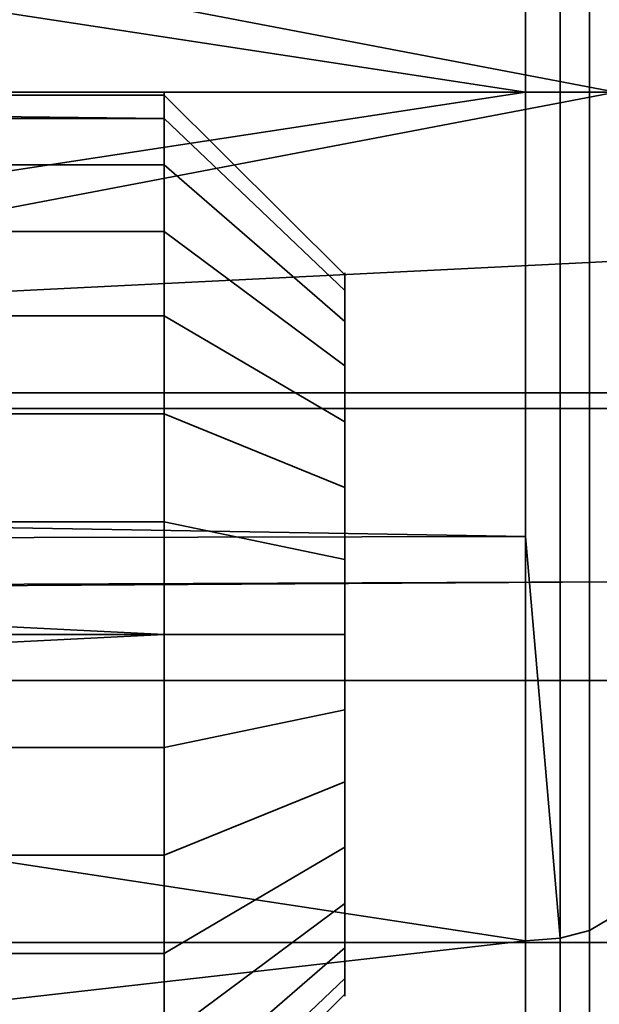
# Model space of a CAD drawing. Header units: millimetres. Extents: x -590 to 3690, y -120 to 127.
# Tile 820 of 903: x 3530.2 to 3533.41, y -38.29 to -32.85. Entities that reach past the tile are written whole.
import ezdxf

# ---------------------------------------------------------------- set-up
doc = ezdxf.new("R2010")
doc.units = ezdxf.units.MM
doc.layers.add('151', color=7, linetype='Continuous', true_color=0xffffff)

# ---------------------------------------------------------------- blocks, each defined once
blk = doc.blocks.new('UG_SURFACE_158')
at = {"layer": '151', "color": 252, "linetype": 'Continuous', "lineweight": 35}
for points in [[(3530.9999, -33.3968, 1752.9271), (3530.9999, -33.2664, 1751.6865), (3518.5001, -33.25, 1752)], [(3530.9999, -33.2664, 1751.6865), (3518.5001, -33.2664, 1751.6865), (3518.5001, -33.25, 1752)], [(3518.5001, -33.25, 1752), (3518.5001, -33.3968, 1752.9271), (3530.9999, -33.3968, 1752.9271)], [(3518.5001, -33.2664, 1751.6865), (3530.9999, -33.2664, 1751.6865), (3530.9999, -33.6519, 1750.5), (3518.5001, -33.6519, 1750.5)], [(3530.9999, -33.6519, 1750.5), (3530.9999, -33.2664, 1751.6865), (3532.0001, -34.261, 1751.791), (3532.0001, -34.5179, 1751)], [(3530.9999, -33.2664, 1751.6865), (3530.9999, -33.3968, 1752.9271), (3532.0001, -34.3479, 1752.6181), (3532.0001, -34.261, 1751.791)], [(3518.5001, -34.0206, 1754.0073), (3530.9999, -34.0206, 1754.0073), (3530.9999, -33.3968, 1752.9271), (3518.5001, -33.3968, 1752.9271)], [(3530.9999, -33.3968, 1752.9271), (3530.9999, -34.0206, 1754.0073), (3532.0001, -34.7637, 1753.3382), (3532.0001, -34.3479, 1752.6181)], [(3518.5001, -33.6519, 1750.5), (3530.9999, -33.6519, 1750.5), (3530.9999, -34.4866, 1749.573), (3518.5001, -34.4866, 1749.573)], [(3530.9999, -34.4866, 1749.573), (3530.9999, -33.6519, 1750.5), (3532.0001, -34.5179, 1751), (3532.0001, -35.0744, 1750.3819)], [(3518.5001, -35.0298, 1754.7406), (3530.9999, -35.0298, 1754.7406), (3530.9999, -34.0206, 1754.0073), (3518.5001, -34.0206, 1754.0073)], [(3530.9999, -34.0206, 1754.0073), (3530.9999, -35.0298, 1754.7406), (3532.0001, -35.4365, 1753.8271), (3532.0001, -34.7637, 1753.3382)], [(3532.0001, -34.5179, 1751), (3532.0001, -34.261, 1751.791), (3532.0001, -34.3479, 1752.6181), (3532.0001, -36.25, 1752)], [(3532.0001, -34.3479, 1752.6181), (3532.0001, -34.7637, 1753.3382), (3532.0001, -35.4365, 1753.8271), (3532.0001, -36.25, 1752)], [(3518.5001, -34.4866, 1749.573), (3530.9999, -34.4866, 1749.573), (3530.9999, -35.6263, 1749.0655), (3518.5001, -35.6263, 1749.0655)], [(3530.9999, -35.6263, 1749.0655), (3530.9999, -34.4866, 1749.573), (3532.0001, -35.0744, 1750.3819), (3532.0001, -35.8342, 1750.0437)], [(3532.0001, -36.25, 1752), (3532.0001, -35.8342, 1750.0437), (3532.0001, -35.0744, 1750.3819), (3532.0001, -34.5179, 1751)], [(3518.5001, -36.25, 1755), (3530.9999, -36.25, 1755), (3530.9999, -35.0298, 1754.7406), (3518.5001, -35.0298, 1754.7406)], [(3530.9999, -35.0298, 1754.7406), (3530.9999, -36.25, 1755), (3532.0001, -36.25, 1753.9999), (3532.0001, -35.4365, 1753.8271)], [(3532.0001, -35.4365, 1753.8271), (3532.0001, -36.25, 1753.9999), (3532.0001, -37.0635, 1753.8271), (3532.0001, -36.25, 1752)], [(3518.5001, -36.8737, 1749.0655), (3518.5001, -35.6263, 1749.0655), (3530.9999, -36.25, 1749)], [(3518.5001, -35.6263, 1749.0655), (3530.9999, -35.6263, 1749.0655), (3530.9999, -36.25, 1749)], [(3530.9999, -36.25, 1749), (3530.9999, -35.6263, 1749.0655), (3532.0001, -35.8342, 1750.0437), (3532.0001, -36.25, 1750)], [(3532.0001, -36.6658, 1750.0437), (3532.0001, -36.25, 1750), (3532.0001, -35.8342, 1750.0437), (3532.0001, -36.25, 1752)], [(3518.5001, -37.4702, 1754.7406), (3530.9999, -37.4702, 1754.7406), (3530.9999, -36.25, 1755), (3518.5001, -36.25, 1755)], [(3530.9999, -36.25, 1749), (3530.9999, -36.8737, 1749.0655), (3518.5001, -36.8737, 1749.0655)], [(3530.9999, -36.25, 1755), (3530.9999, -37.4702, 1754.7406), (3532.0001, -37.0635, 1753.8271), (3532.0001, -36.25, 1753.9999)], [(3532.0001, -36.25, 1750), (3532.0001, -36.6658, 1750.0437), (3530.9999, -36.8737, 1749.0655), (3530.9999, -36.25, 1749)], [(3532.0001, -37.0635, 1753.8271), (3532.0001, -37.7363, 1753.3382), (3532.0001, -38.1521, 1752.6181), (3532.0001, -36.25, 1752)], [(3532.0001, -38.1521, 1752.6181), (3532.0001, -38.239, 1751.791), (3532.0001, -37.9821, 1751), (3532.0001, -36.25, 1752)], [(3532.0001, -37.9821, 1751), (3532.0001, -37.4256, 1750.3819), (3532.0001, -36.6658, 1750.0437), (3532.0001, -36.25, 1752)], [(3530.9999, -38.0134, 1749.573), (3530.9999, -36.8737, 1749.0655), (3532.0001, -36.6658, 1750.0437), (3532.0001, -37.4256, 1750.3819)], [(3518.5001, -36.8737, 1749.0655), (3530.9999, -36.8737, 1749.0655), (3530.9999, -38.0134, 1749.573), (3518.5001, -38.0134, 1749.573)], [(3530.9999, -37.4702, 1754.7406), (3530.9999, -38.4794, 1754.0073), (3532.0001, -37.7363, 1753.3382), (3532.0001, -37.0635, 1753.8271)], [(3530.9999, -38.8481, 1750.5), (3530.9999, -38.0134, 1749.573), (3532.0001, -37.4256, 1750.3819), (3532.0001, -37.9821, 1751)], [(3518.5001, -38.4794, 1754.0073), (3530.9999, -38.4794, 1754.0073), (3530.9999, -37.4702, 1754.7406), (3518.5001, -37.4702, 1754.7406)], [(3530.9999, -38.4794, 1754.0073), (3530.9999, -39.1032, 1752.9271), (3532.0001, -38.1521, 1752.6181), (3532.0001, -37.7363, 1753.3382)], [(3530.9999, -39.2336, 1751.6865), (3530.9999, -38.8481, 1750.5), (3532.0001, -37.9821, 1751), (3532.0001, -38.239, 1751.791)], [(3518.5001, -38.0134, 1749.573), (3530.9999, -38.0134, 1749.573), (3530.9999, -38.8481, 1750.5), (3518.5001, -38.8481, 1750.5)], [(3530.9999, -39.1032, 1752.9271), (3530.9999, -39.2336, 1751.6865), (3532.0001, -38.239, 1751.791), (3532.0001, -38.1521, 1752.6181)]]:
    blk.add_3dface(points, dxfattribs=at)
blk = doc.blocks.new('UG_SURFACE_159')
at = {"layer": '151', "color": 252, "linetype": 'Continuous', "lineweight": 35}
for points in [[(3530.9999, -33.3968, 1780.9271), (3530.9999, -33.2664, 1779.6865), (3518.5001, -33.25, 1780)], [(3530.9999, -33.2664, 1779.6865), (3518.5001, -33.2664, 1779.6865), (3518.5001, -33.25, 1780)], [(3518.5001, -33.25, 1780), (3518.5001, -33.3968, 1780.9271), (3530.9999, -33.3968, 1780.9271)], [(3518.5001, -33.2664, 1779.6865), (3530.9999, -33.2664, 1779.6865), (3530.9999, -33.6519, 1778.5), (3518.5001, -33.6519, 1778.5)], [(3530.9999, -33.6519, 1778.5), (3530.9999, -33.2664, 1779.6865), (3532.0001, -34.261, 1779.791), (3532.0001, -34.5179, 1779)], [(3530.9999, -33.2664, 1779.6865), (3530.9999, -33.3968, 1780.9271), (3532.0001, -34.3479, 1780.6181), (3532.0001, -34.261, 1779.791)], [(3518.5001, -34.0206, 1782.0073), (3530.9999, -34.0206, 1782.0073), (3530.9999, -33.3968, 1780.9271), (3518.5001, -33.3968, 1780.9271)], [(3530.9999, -33.3968, 1780.9271), (3530.9999, -34.0206, 1782.0073), (3532.0001, -34.7637, 1781.3382), (3532.0001, -34.3479, 1780.6181)], [(3518.5001, -33.6519, 1778.5), (3530.9999, -33.6519, 1778.5), (3530.9999, -34.4866, 1777.573), (3518.5001, -34.4866, 1777.573)], [(3530.9999, -34.4866, 1777.573), (3530.9999, -33.6519, 1778.5), (3532.0001, -34.5179, 1779), (3532.0001, -35.0744, 1778.3819)], [(3518.5001, -35.0298, 1782.7406), (3530.9999, -35.0298, 1782.7406), (3530.9999, -34.0206, 1782.0073), (3518.5001, -34.0206, 1782.0073)], [(3530.9999, -34.0206, 1782.0073), (3530.9999, -35.0298, 1782.7406), (3532.0001, -35.4365, 1781.8271), (3532.0001, -34.7637, 1781.3382)], [(3532.0001, -34.5179, 1779), (3532.0001, -34.261, 1779.791), (3532.0001, -34.3479, 1780.6181), (3532.0001, -36.25, 1780)], [(3532.0001, -34.3479, 1780.6181), (3532.0001, -34.7637, 1781.3382), (3532.0001, -35.4365, 1781.8271), (3532.0001, -36.25, 1780)], [(3518.5001, -34.4866, 1777.573), (3530.9999, -34.4866, 1777.573), (3530.9999, -35.6263, 1777.0655), (3518.5001, -35.6263, 1777.0655)], [(3530.9999, -35.6263, 1777.0655), (3530.9999, -34.4866, 1777.573), (3532.0001, -35.0744, 1778.3819), (3532.0001, -35.8342, 1778.0437)], [(3532.0001, -36.25, 1780), (3532.0001, -35.8342, 1778.0437), (3532.0001, -35.0744, 1778.3819), (3532.0001, -34.5179, 1779)], [(3518.5001, -36.25, 1783), (3530.9999, -36.25, 1783), (3530.9999, -35.0298, 1782.7406), (3518.5001, -35.0298, 1782.7406)], [(3530.9999, -35.0298, 1782.7406), (3530.9999, -36.25, 1783), (3532.0001, -36.25, 1781.9999), (3532.0001, -35.4365, 1781.8271)], [(3532.0001, -35.4365, 1781.8271), (3532.0001, -36.25, 1781.9999), (3532.0001, -37.0635, 1781.8271), (3532.0001, -36.25, 1780)], [(3518.5001, -36.8737, 1777.0655), (3518.5001, -35.6263, 1777.0655), (3530.9999, -36.25, 1777)], [(3518.5001, -35.6263, 1777.0655), (3530.9999, -35.6263, 1777.0655), (3530.9999, -36.25, 1777)], [(3530.9999, -36.25, 1777), (3530.9999, -35.6263, 1777.0655), (3532.0001, -35.8342, 1778.0437), (3532.0001, -36.25, 1778)], [(3532.0001, -36.6658, 1778.0437), (3532.0001, -36.25, 1778), (3532.0001, -35.8342, 1778.0437), (3532.0001, -36.25, 1780)], [(3518.5001, -37.4702, 1782.7406), (3530.9999, -37.4702, 1782.7406), (3530.9999, -36.25, 1783), (3518.5001, -36.25, 1783)], [(3530.9999, -36.25, 1777), (3530.9999, -36.8737, 1777.0655), (3518.5001, -36.8737, 1777.0655)], [(3530.9999, -36.25, 1783), (3530.9999, -37.4702, 1782.7406), (3532.0001, -37.0635, 1781.8271), (3532.0001, -36.25, 1781.9999)], [(3532.0001, -36.25, 1778), (3532.0001, -36.6658, 1778.0437), (3530.9999, -36.8737, 1777.0655), (3530.9999, -36.25, 1777)], [(3532.0001, -37.0635, 1781.8271), (3532.0001, -37.7363, 1781.3382), (3532.0001, -38.1521, 1780.6181), (3532.0001, -36.25, 1780)], [(3532.0001, -38.1521, 1780.6181), (3532.0001, -38.239, 1779.791), (3532.0001, -37.9821, 1779), (3532.0001, -36.25, 1780)], [(3532.0001, -37.9821, 1779), (3532.0001, -37.4256, 1778.3819), (3532.0001, -36.6658, 1778.0437), (3532.0001, -36.25, 1780)], [(3530.9999, -38.0134, 1777.573), (3530.9999, -36.8737, 1777.0655), (3532.0001, -36.6658, 1778.0437), (3532.0001, -37.4256, 1778.3819)], [(3518.5001, -36.8737, 1777.0655), (3530.9999, -36.8737, 1777.0655), (3530.9999, -38.0134, 1777.573), (3518.5001, -38.0134, 1777.573)], [(3530.9999, -37.4702, 1782.7406), (3530.9999, -38.4794, 1782.0073), (3532.0001, -37.7363, 1781.3382), (3532.0001, -37.0635, 1781.8271)], [(3530.9999, -38.8481, 1778.5), (3530.9999, -38.0134, 1777.573), (3532.0001, -37.4256, 1778.3819), (3532.0001, -37.9821, 1779)], [(3518.5001, -38.4794, 1782.0073), (3530.9999, -38.4794, 1782.0073), (3530.9999, -37.4702, 1782.7406), (3518.5001, -37.4702, 1782.7406)], [(3530.9999, -38.4794, 1782.0073), (3530.9999, -39.1032, 1780.9271), (3532.0001, -38.1521, 1780.6181), (3532.0001, -37.7363, 1781.3382)], [(3530.9999, -39.2336, 1779.6865), (3530.9999, -38.8481, 1778.5), (3532.0001, -37.9821, 1779), (3532.0001, -38.239, 1779.791)], [(3518.5001, -38.0134, 1777.573), (3530.9999, -38.0134, 1777.573), (3530.9999, -38.8481, 1778.5), (3518.5001, -38.8481, 1778.5)], [(3530.9999, -39.1032, 1780.9271), (3530.9999, -39.2336, 1779.6865), (3532.0001, -38.239, 1779.791), (3532.0001, -38.1521, 1780.6181)]]:
    blk.add_3dface(points, dxfattribs=at)
blk = doc.blocks.new('UG_SURFACE_160')
at = {"layer": '151', "color": 252, "linetype": 'Continuous', "lineweight": 35}
for points in [[(3530.9999, -33.3968, 1808.9271), (3530.9999, -33.2664, 1807.6864), (3518.5001, -33.25, 1808)], [(3530.9999, -33.2664, 1807.6864), (3518.5001, -33.2664, 1807.6864), (3518.5001, -33.25, 1808)], [(3518.5001, -33.25, 1808), (3518.5001, -33.3968, 1808.9271), (3530.9999, -33.3968, 1808.9271)], [(3518.5001, -33.2664, 1807.6864), (3530.9999, -33.2664, 1807.6864), (3530.9999, -33.6519, 1806.5), (3518.5001, -33.6519, 1806.5)], [(3530.9999, -33.6519, 1806.5), (3530.9999, -33.2664, 1807.6864), (3532.0001, -34.261, 1807.791), (3532.0001, -34.5179, 1807)], [(3530.9999, -33.2664, 1807.6864), (3530.9999, -33.3968, 1808.9271), (3532.0001, -34.3479, 1808.6181), (3532.0001, -34.261, 1807.791)], [(3518.5001, -34.0206, 1810.0073), (3530.9999, -34.0206, 1810.0073), (3530.9999, -33.3968, 1808.9271), (3518.5001, -33.3968, 1808.9271)], [(3530.9999, -33.3968, 1808.9271), (3530.9999, -34.0206, 1810.0073), (3532.0001, -34.7637, 1809.3382), (3532.0001, -34.3479, 1808.6181)], [(3518.5001, -33.6519, 1806.5), (3530.9999, -33.6519, 1806.5), (3530.9999, -34.4866, 1805.573), (3518.5001, -34.4866, 1805.573)], [(3530.9999, -34.4866, 1805.573), (3530.9999, -33.6519, 1806.5), (3532.0001, -34.5179, 1807), (3532.0001, -35.0744, 1806.3819)], [(3518.5001, -35.0298, 1810.7406), (3530.9999, -35.0298, 1810.7406), (3530.9999, -34.0206, 1810.0073), (3518.5001, -34.0206, 1810.0073)], [(3530.9999, -34.0206, 1810.0073), (3530.9999, -35.0298, 1810.7406), (3532.0001, -35.4365, 1809.8271), (3532.0001, -34.7637, 1809.3382)], [(3532.0001, -34.5179, 1807), (3532.0001, -34.261, 1807.791), (3532.0001, -34.3479, 1808.6181), (3532.0001, -36.25, 1808)], [(3532.0001, -34.3479, 1808.6181), (3532.0001, -34.7637, 1809.3382), (3532.0001, -35.4365, 1809.8271), (3532.0001, -36.25, 1808)], [(3518.5001, -34.4866, 1805.573), (3530.9999, -34.4866, 1805.573), (3530.9999, -35.6263, 1805.0655), (3518.5001, -35.6263, 1805.0655)], [(3530.9999, -35.6263, 1805.0655), (3530.9999, -34.4866, 1805.573), (3532.0001, -35.0744, 1806.3819), (3532.0001, -35.8342, 1806.0437)], [(3532.0001, -36.25, 1808), (3532.0001, -35.8342, 1806.0437), (3532.0001, -35.0744, 1806.3819), (3532.0001, -34.5179, 1807)], [(3518.5001, -36.25, 1811), (3530.9999, -36.25, 1811), (3530.9999, -35.0298, 1810.7406), (3518.5001, -35.0298, 1810.7406)], [(3530.9999, -35.0298, 1810.7406), (3530.9999, -36.25, 1811), (3532.0001, -36.25, 1809.9999), (3532.0001, -35.4365, 1809.8271)], [(3532.0001, -35.4365, 1809.8271), (3532.0001, -36.25, 1809.9999), (3532.0001, -37.0635, 1809.8271), (3532.0001, -36.25, 1808)], [(3518.5001, -36.8737, 1805.0655), (3518.5001, -35.6263, 1805.0655), (3530.9999, -36.25, 1804.9999)], [(3518.5001, -35.6263, 1805.0655), (3530.9999, -35.6263, 1805.0655), (3530.9999, -36.25, 1804.9999)], [(3530.9999, -36.25, 1804.9999), (3530.9999, -35.6263, 1805.0655), (3532.0001, -35.8342, 1806.0437), (3532.0001, -36.25, 1806)], [(3532.0001, -36.6658, 1806.0437), (3532.0001, -36.25, 1806), (3532.0001, -35.8342, 1806.0437), (3532.0001, -36.25, 1808)], [(3518.5001, -37.4702, 1810.7406), (3530.9999, -37.4702, 1810.7406), (3530.9999, -36.25, 1811), (3518.5001, -36.25, 1811)], [(3530.9999, -36.25, 1804.9999), (3530.9999, -36.8737, 1805.0655), (3518.5001, -36.8737, 1805.0655)], [(3530.9999, -36.25, 1811), (3530.9999, -37.4702, 1810.7406), (3532.0001, -37.0635, 1809.8271), (3532.0001, -36.25, 1809.9999)], [(3532.0001, -36.25, 1806), (3532.0001, -36.6658, 1806.0437), (3530.9999, -36.8737, 1805.0655), (3530.9999, -36.25, 1804.9999)], [(3532.0001, -37.0635, 1809.8271), (3532.0001, -37.7363, 1809.3382), (3532.0001, -38.1521, 1808.6181), (3532.0001, -36.25, 1808)], [(3532.0001, -38.1521, 1808.6181), (3532.0001, -38.239, 1807.791), (3532.0001, -37.9821, 1807), (3532.0001, -36.25, 1808)], [(3532.0001, -37.9821, 1807), (3532.0001, -37.4256, 1806.3819), (3532.0001, -36.6658, 1806.0437), (3532.0001, -36.25, 1808)], [(3530.9999, -38.0134, 1805.573), (3530.9999, -36.8737, 1805.0655), (3532.0001, -36.6658, 1806.0437), (3532.0001, -37.4256, 1806.3819)], [(3518.5001, -36.8737, 1805.0655), (3530.9999, -36.8737, 1805.0655), (3530.9999, -38.0134, 1805.573), (3518.5001, -38.0134, 1805.573)], [(3530.9999, -37.4702, 1810.7406), (3530.9999, -38.4794, 1810.0073), (3532.0001, -37.7363, 1809.3382), (3532.0001, -37.0635, 1809.8271)], [(3530.9999, -38.8481, 1806.5), (3530.9999, -38.0134, 1805.573), (3532.0001, -37.4256, 1806.3819), (3532.0001, -37.9821, 1807)], [(3518.5001, -38.4794, 1810.0073), (3530.9999, -38.4794, 1810.0073), (3530.9999, -37.4702, 1810.7406), (3518.5001, -37.4702, 1810.7406)], [(3530.9999, -38.4794, 1810.0073), (3530.9999, -39.1032, 1808.9271), (3532.0001, -38.1521, 1808.6181), (3532.0001, -37.7363, 1809.3382)], [(3530.9999, -39.2336, 1807.6864), (3530.9999, -38.8481, 1806.5), (3532.0001, -37.9821, 1807), (3532.0001, -38.239, 1807.791)], [(3518.5001, -38.0134, 1805.573), (3530.9999, -38.0134, 1805.573), (3530.9999, -38.8481, 1806.5), (3518.5001, -38.8481, 1806.5)], [(3530.9999, -39.1032, 1808.9271), (3530.9999, -39.2336, 1807.6864), (3532.0001, -38.239, 1807.791), (3532.0001, -38.1521, 1808.6181)]]:
    blk.add_3dface(points, dxfattribs=at)
blk = doc.blocks.new('UG_SURFACE_161')
at = {"layer": '151', "color": 252, "linetype": 'Continuous', "lineweight": 35}
for points in [[(3533.5, -29.9961, 1731.3083), (3516.5, -29.9961, 1731.3083), (3516.5, -33.25, 1732), (3533.5, -33.25, 1732)], [(3533.5, -34.9133, 1716.1748), (3516.5, -34.9133, 1716.1748), (3516.5, -31.5867, 1716.1748), (3533.5, -31.5867, 1716.1748)], [(3533.5, -33.25, 1732), (3516.5, -33.25, 1732), (3516.5, -36.5039, 1731.3083), (3533.5, -36.5039, 1731.3083)], [(3533.5, -37.9523, 1717.5279), (3516.5, -37.9523, 1717.5279), (3516.5, -34.9133, 1716.1748), (3533.5, -34.9133, 1716.1748)], [(3533.5, -36.5039, 1731.3083), (3516.5, -36.5039, 1731.3083), (3516.5, -39.1952, 1729.3531), (3533.5, -39.1952, 1729.3531)], [(3533.5, -40.1782, 1720), (3516.5, -40.1782, 1720), (3516.5, -37.9523, 1717.5279), (3533.5, -37.9523, 1717.5279)]]:
    blk.add_3dface(points, dxfattribs=at)
blk = doc.blocks.new('UG_SURFACE_162')
at = {"layer": '151', "color": 252, "linetype": 'Continuous', "lineweight": 35}
for points in [[(3533.5, -33.25, 1827.9999), (3516.5, -33.25, 1827.9999), (3516.5, -29.9961, 1828.6916), (3533.5, -29.9961, 1828.6916)], [(3533.5, -31.5867, 1843.8252), (3516.5, -31.5867, 1843.8252), (3516.5, -34.9133, 1843.8252), (3533.5, -34.9133, 1843.8252)], [(3533.5, -36.5039, 1828.6916), (3516.5, -36.5039, 1828.6916), (3516.5, -33.25, 1827.9999), (3533.5, -33.25, 1827.9999)], [(3533.5, -34.9133, 1843.8252), (3516.5, -34.9133, 1843.8252), (3516.5, -37.9523, 1842.4721), (3533.5, -37.9523, 1842.4721)], [(3533.5, -39.1952, 1830.647), (3516.5, -39.1952, 1830.647), (3516.5, -36.5039, 1828.6916), (3533.5, -36.5039, 1828.6916)], [(3533.5, -37.9523, 1842.4721), (3516.5, -37.9523, 1842.4721), (3516.5, -40.1782, 1840), (3533.5, -40.1782, 1840)]]:
    blk.add_3dface(points, dxfattribs=at)
blk = doc.blocks.new('UG_SURFACE_163')
at = {"layer": '151', "color": 252, "linetype": 'Continuous', "lineweight": 35}
for points in [[(3533.1914, -28.5716, 1847.0091), (3533.1914, -33.25, 1847.9619), (3533, -33.25, 1848), (3533, -30.7923, 1847.4995)], [(3533, -30.7923, 1712.5006), (3533, -33.25, 1712), (3533.1914, -33.25, 1712.038), (3533.1914, -28.5716, 1712.9909)], [(3533.1914, -33.25, 1847.9619), (3533.1914, -28.5716, 1847.0091), (3533.3536, -28.614, 1846.9094), (3533.3536, -33.25, 1847.8535)], [(3533.1914, -28.5716, 1712.9909), (3533.1914, -33.25, 1712.038), (3533.3536, -33.25, 1712.1464), (3533.3536, -28.614, 1713.0907)], [(3533.3536, -33.25, 1847.8535), (3533.3536, -28.614, 1846.9094), (3533.462, -28.6774, 1846.76), (3533.462, -33.25, 1847.6913)], [(3533.3536, -28.614, 1713.0907), (3533.3536, -33.25, 1712.1464), (3533.462, -33.25, 1712.3086), (3533.462, -28.6774, 1713.2399)], [(3519.0001, -30.484, 1850.7366), (3519.0001, -36.016, 1850.7366), (3533.5, -33.25, 1851)], [(3533.5, -33.25, 1851), (3533.5, -30.542, 1850.4547), (3519.0001, -30.484, 1850.7366)], [(3519.0001, -36.016, 1709.2634), (3519.0001, -30.484, 1709.2634), (3533.5, -33.25, 1709)], [(3519.0001, -30.484, 1709.2634), (3533.5, -30.542, 1709.5453), (3533.5, -33.25, 1709)], [(3533, -30.7923, 1847.4995), (3533, -33.25, 1848), (3518.5001, -31.0372, 1847.7942)], [(3518.5001, -31.0372, 1712.2058), (3533, -33.25, 1712), (3533, -30.7923, 1712.5006)], [(3518.5001, -35.4628, 1847.7942), (3518.5001, -31.0372, 1847.7942), (3533, -33.25, 1848)], [(3533, -33.25, 1712), (3518.5001, -31.0372, 1712.2058), (3518.5001, -35.4628, 1712.2058)], [(3533, -33.25, 1848), (3533, -35.7077, 1847.4995), (3518.5001, -35.4628, 1847.7942)], [(3518.5001, -35.4628, 1712.2058), (3533, -35.7077, 1712.5006), (3533, -33.25, 1712)], [(3519.0001, -36.016, 1850.7366), (3533.5, -35.958, 1850.4547), (3533.5, -33.25, 1851)], [(3533.5, -33.25, 1709), (3533.5, -35.958, 1709.5453), (3519.0001, -36.016, 1709.2634)], [(3533, -35.7077, 1847.4995), (3533, -33.25, 1848), (3533.1914, -33.25, 1847.9619), (3533.1914, -37.9284, 1847.0091)], [(3533.1914, -37.9284, 1712.9909), (3533.1914, -33.25, 1712.038), (3533, -33.25, 1712), (3533, -35.7077, 1712.5006)], [(3533.1914, -37.9284, 1847.0091), (3533.1914, -33.25, 1847.9619), (3533.3536, -33.25, 1847.8535), (3533.3536, -37.886, 1846.9094)], [(3533.1914, -33.25, 1712.038), (3533.1914, -37.9284, 1712.9909), (3533.3536, -37.886, 1713.0907), (3533.3536, -33.25, 1712.1464)], [(3533.3536, -37.886, 1846.9094), (3533.3536, -33.25, 1847.8535), (3533.462, -33.25, 1847.6913), (3533.462, -37.8226, 1846.76)], [(3533.3536, -33.25, 1712.1464), (3533.3536, -37.886, 1713.0907), (3533.462, -37.8226, 1713.2399), (3533.462, -33.25, 1712.3086)], [(3533, -35.7077, 1847.4995), (3518.5001, -35.7371, 1847.6875), (3518.5001, -35.4628, 1847.7942)], [(3518.5001, -35.4628, 1712.2058), (3518.5001, -35.7371, 1712.3125), (3533, -35.7077, 1712.5006)], [(3518.5001, -35.7371, 1847.6875), (3533, -35.7077, 1847.4995), (3533, -37.9433, 1847.0441)], [(3533, -37.9433, 1712.9558), (3533, -35.7077, 1712.5006), (3518.5001, -35.7371, 1712.3125)], [(3533.1914, -37.9284, 1847.0091), (3533, -37.9433, 1847.0441), (3533, -35.7077, 1847.4995)], [(3533, -35.7077, 1712.5006), (3533, -37.9433, 1712.9558), (3533.1914, -37.9284, 1712.9909)], [(3533, -37.9433, 1847.0441), (3518.5001, -39.5874, 1846.1901), (3518.5001, -35.7371, 1847.6875)], [(3518.5001, -35.7371, 1712.3125), (3518.5001, -39.5874, 1713.81), (3533, -37.9433, 1712.9558)], [(3533.5, -35.958, 1850.4547), (3519.0001, -36.016, 1850.7366), (3519.0001, -36.0488, 1850.7366)], [(3519.0001, -36.0488, 1850.7366), (3533.5, -39.0555, 1849.831), (3533.5, -35.958, 1850.4547)], [(3519.0001, -36.0488, 1709.2634), (3533.5, -35.958, 1709.5453), (3533.5, -39.0555, 1710.169)], [(3519.0001, -36.0488, 1709.2634), (3519.0001, -36.016, 1709.2634), (3533.5, -35.958, 1709.5453)], [(3519.0001, -36.0488, 1850.7366), (3519.0001, -41.165, 1848.7206), (3533.5, -39.0555, 1849.831)], [(3533.5, -39.0555, 1710.169), (3519.0001, -41.165, 1711.2795), (3519.0001, -36.0488, 1709.2634)], [(3533.3536, -41.7835, 1844.2272), (3533.3536, -37.886, 1846.9094), (3533.462, -37.8226, 1846.76), (3533.462, -41.6667, 1844.1145)], [(3533.3536, -37.886, 1713.0907), (3533.3536, -41.7835, 1715.7729), (3533.462, -41.6667, 1715.8854), (3533.462, -37.8226, 1713.2399)], [(3533.1914, -41.8615, 1844.3024), (3533.1914, -37.9284, 1847.0091), (3533.3536, -37.886, 1846.9094), (3533.3536, -41.7835, 1844.2272)], [(3533.1914, -37.9284, 1712.9909), (3533.1914, -41.8615, 1715.6976), (3533.3536, -41.7835, 1715.7729), (3533.3536, -37.886, 1713.0907)], [(3518.5001, -39.5874, 1846.1901), (3533, -37.9433, 1847.0441), (3533, -40.1961, 1845.4938)], [(3533, -40.1961, 1714.5063), (3533, -37.9433, 1712.9558), (3518.5001, -39.5874, 1713.81)], [(3533, -40.1961, 1845.4938), (3533, -37.9433, 1847.0441), (3533.1914, -37.9284, 1847.0091), (3533.1914, -41.8615, 1844.3024)], [(3533.1914, -41.8615, 1715.6976), (3533.1914, -37.9284, 1712.9909), (3533, -37.9433, 1712.9558), (3533, -40.1961, 1714.5063)]]:
    blk.add_3dface(points, dxfattribs=at)
blk = doc.blocks.new('UG_SURFACE_206')
at = {"layer": '151', "color": 41, "linetype": 'Continuous', "lineweight": 35}
for points in [[(3587.75, -50, 2096.2501), (3587.75, -35, 2096.2501), (2412.25, -35, 2096.2501), (2412.25, -50, 2096.2501)], [(3587.75, -35, 2096.2501), (3517.75, -35, 2026.2499), (2482.25, -35, 2026.2499), (2412.25, -35, 2096.2501)], [(3517.75, -35, 2026.2499), (3587.75, -35, 2096.2501), (3587.75, -50, 2096.2501), (3517.75, -50, 2026.2499)]]:
    blk.add_3dface(points, dxfattribs=at)
blk = doc.blocks.new('UG_SURFACE_207')
at = {"layer": '151', "color": 14, "linetype": 'Continuous', "lineweight": 35}
for points in [[(3592.7501, -47, 2101.2499), (3592.7501, -31.25, 2101.2499), (2407.2499, -31.25, 2101.2499), (2407.2499, -47, 2101.2499)], [(2412.25, -31.25, 2096.2501), (3587.75, -31.25, 2096.2501), (3587.75, -50, 2096.2501), (2412.25, -50, 2096.2501)]]:
    blk.add_3dface(points, dxfattribs=at)
blk = doc.blocks.new('UG_SURFACE_209')
at = {"layer": '151', "color": 7, "linetype": 'Continuous', "lineweight": 35}
for points in [[(3592.9999, -47, 2101.5), (3592.9999, -31.25, 2101.5), (2407.0001, -31.25, 2101.5), (2407.0001, -47, 2101.5)], [(2407.2499, -31.25, 2101.2499), (3592.7501, -31.25, 2101.2499), (3274.75, -47, 2101.2499), (2476.7499, -47, 2101.2499)], [(3592.7501, -31.25, 2101.2499), (3592.7501, -47, 2101.2499), (3274.75, -47, 2101.2499)]]:
    blk.add_3dface(points, dxfattribs=at)
blk = doc.blocks.new('UG_SURFACE_211')
at = {"layer": '151', "color": 41, "linetype": 'Continuous', "lineweight": 35}
for points in [[(3587.75, -35, 2096.2501), (3587.75, -35, -7), (3517.75, -35, -7), (3517.75, -35, 2026.2499)], [(3587.75, -35, -7), (3587.75, -50, -7), (3517.75, -50, -7), (3517.75, -35, -7)], [(3517.75, -50, 2026.2499), (3587.75, -50, 2096.2501), (3587.75, -35, 2096.2501), (3517.75, -35, 2026.2499)]]:
    blk.add_3dface(points, dxfattribs=at)
blk = doc.blocks.new('UG_SURFACE_216')
at = {"layer": '151', "color": 252, "linetype": 'Continuous', "lineweight": 35}
for points in [[(3530.9999, -33.3968, 317.9271), (3530.9999, -33.2664, 316.6864), (3518.5001, -33.25, 317)], [(3530.9999, -33.2664, 316.6864), (3518.5001, -33.2664, 316.6864), (3518.5001, -33.25, 317)], [(3518.5001, -33.25, 317), (3518.5001, -33.3968, 317.9271), (3530.9999, -33.3968, 317.9271)], [(3518.5001, -33.2664, 316.6864), (3530.9999, -33.2664, 316.6864), (3530.9999, -33.6519, 315.5), (3518.5001, -33.6519, 315.5)], [(3530.9999, -33.6519, 315.5), (3530.9999, -33.2664, 316.6864), (3532.0001, -34.261, 316.7909), (3532.0001, -34.5179, 316)], [(3530.9999, -33.2664, 316.6864), (3530.9999, -33.3968, 317.9271), (3532.0001, -34.3479, 317.618), (3532.0001, -34.261, 316.7909)], [(3518.5001, -34.0206, 319.0074), (3530.9999, -34.0206, 319.0074), (3530.9999, -33.3968, 317.9271), (3518.5001, -33.3968, 317.9271)], [(3530.9999, -33.3968, 317.9271), (3530.9999, -34.0206, 319.0074), (3532.0001, -34.7637, 318.3383), (3532.0001, -34.3479, 317.618)], [(3518.5001, -33.6519, 315.5), (3530.9999, -33.6519, 315.5), (3530.9999, -34.4866, 314.573), (3518.5001, -34.4866, 314.573)], [(3530.9999, -34.4866, 314.573), (3530.9999, -33.6519, 315.5), (3532.0001, -34.5179, 316), (3532.0001, -35.0744, 315.382)], [(3518.5001, -35.0298, 319.7406), (3530.9999, -35.0298, 319.7406), (3530.9999, -34.0206, 319.0074), (3518.5001, -34.0206, 319.0074)], [(3530.9999, -34.0206, 319.0074), (3530.9999, -35.0298, 319.7406), (3532.0001, -35.4365, 318.8271), (3532.0001, -34.7637, 318.3383)], [(3532.0001, -34.5179, 316), (3532.0001, -34.261, 316.7909), (3532.0001, -34.3479, 317.618), (3532.0001, -36.25, 317)], [(3532.0001, -34.3479, 317.618), (3532.0001, -34.7637, 318.3383), (3532.0001, -35.4365, 318.8271), (3532.0001, -36.25, 317)], [(3518.5001, -34.4866, 314.573), (3530.9999, -34.4866, 314.573), (3530.9999, -35.6263, 314.0655), (3518.5001, -35.6263, 314.0655)], [(3530.9999, -35.6263, 314.0655), (3530.9999, -34.4866, 314.573), (3532.0001, -35.0744, 315.382), (3532.0001, -35.8342, 315.0437)], [(3532.0001, -36.25, 317), (3532.0001, -35.8342, 315.0437), (3532.0001, -35.0744, 315.382), (3532.0001, -34.5179, 316)], [(3518.5001, -36.25, 320), (3530.9999, -36.25, 320), (3530.9999, -35.0298, 319.7406), (3518.5001, -35.0298, 319.7406)], [(3530.9999, -35.0298, 319.7406), (3530.9999, -36.25, 320), (3532.0001, -36.25, 319), (3532.0001, -35.4365, 318.8271)], [(3532.0001, -35.4365, 318.8271), (3532.0001, -36.25, 319), (3532.0001, -37.0635, 318.8271), (3532.0001, -36.25, 317)], [(3518.5001, -36.8737, 314.0655), (3518.5001, -35.6263, 314.0655), (3530.9999, -36.25, 314)], [(3518.5001, -35.6263, 314.0655), (3530.9999, -35.6263, 314.0655), (3530.9999, -36.25, 314)], [(3530.9999, -36.25, 314), (3530.9999, -35.6263, 314.0655), (3532.0001, -35.8342, 315.0437), (3532.0001, -36.25, 315)], [(3532.0001, -36.6658, 315.0437), (3532.0001, -36.25, 315), (3532.0001, -35.8342, 315.0437), (3532.0001, -36.25, 317)], [(3518.5001, -37.4702, 319.7406), (3530.9999, -37.4702, 319.7406), (3530.9999, -36.25, 320), (3518.5001, -36.25, 320)], [(3530.9999, -36.25, 314), (3530.9999, -36.8737, 314.0655), (3518.5001, -36.8737, 314.0655)], [(3530.9999, -36.25, 320), (3530.9999, -37.4702, 319.7406), (3532.0001, -37.0635, 318.8271), (3532.0001, -36.25, 319)], [(3532.0001, -36.25, 315), (3532.0001, -36.6658, 315.0437), (3530.9999, -36.8737, 314.0655), (3530.9999, -36.25, 314)], [(3532.0001, -37.0635, 318.8271), (3532.0001, -37.7363, 318.3383), (3532.0001, -38.1521, 317.618), (3532.0001, -36.25, 317)], [(3532.0001, -38.1521, 317.618), (3532.0001, -38.239, 316.7909), (3532.0001, -37.9821, 316), (3532.0001, -36.25, 317)], [(3532.0001, -37.9821, 316), (3532.0001, -37.4256, 315.382), (3532.0001, -36.6658, 315.0437), (3532.0001, -36.25, 317)], [(3530.9999, -38.0134, 314.573), (3530.9999, -36.8737, 314.0655), (3532.0001, -36.6658, 315.0437), (3532.0001, -37.4256, 315.382)], [(3518.5001, -36.8737, 314.0655), (3530.9999, -36.8737, 314.0655), (3530.9999, -38.0134, 314.573), (3518.5001, -38.0134, 314.573)], [(3530.9999, -37.4702, 319.7406), (3530.9999, -38.4794, 319.0074), (3532.0001, -37.7363, 318.3383), (3532.0001, -37.0635, 318.8271)], [(3530.9999, -38.8481, 315.5), (3530.9999, -38.0134, 314.573), (3532.0001, -37.4256, 315.382), (3532.0001, -37.9821, 316)], [(3518.5001, -38.4794, 319.0074), (3530.9999, -38.4794, 319.0074), (3530.9999, -37.4702, 319.7406), (3518.5001, -37.4702, 319.7406)], [(3530.9999, -38.4794, 319.0074), (3530.9999, -39.1032, 317.9271), (3532.0001, -38.1521, 317.618), (3532.0001, -37.7363, 318.3383)], [(3530.9999, -39.2336, 316.6864), (3530.9999, -38.8481, 315.5), (3532.0001, -37.9821, 316), (3532.0001, -38.239, 316.7909)], [(3518.5001, -38.0134, 314.573), (3530.9999, -38.0134, 314.573), (3530.9999, -38.8481, 315.5), (3518.5001, -38.8481, 315.5)], [(3530.9999, -39.1032, 317.9271), (3530.9999, -39.2336, 316.6864), (3532.0001, -38.239, 316.7909), (3532.0001, -38.1521, 317.618)]]:
    blk.add_3dface(points, dxfattribs=at)
blk = doc.blocks.new('UG_SURFACE_217')
at = {"layer": '151', "color": 252, "linetype": 'Continuous', "lineweight": 35}
for points in [[(3530.9999, -33.3968, 345.9271), (3530.9999, -33.2664, 344.6864), (3518.5001, -33.25, 345)], [(3530.9999, -33.2664, 344.6864), (3518.5001, -33.2664, 344.6864), (3518.5001, -33.25, 345)], [(3518.5001, -33.25, 345), (3518.5001, -33.3968, 345.9271), (3530.9999, -33.3968, 345.9271)], [(3518.5001, -33.2664, 344.6864), (3530.9999, -33.2664, 344.6864), (3530.9999, -33.6519, 343.5), (3518.5001, -33.6519, 343.5)], [(3530.9999, -33.6519, 343.5), (3530.9999, -33.2664, 344.6864), (3532.0001, -34.261, 344.7909), (3532.0001, -34.5179, 344)], [(3530.9999, -33.2664, 344.6864), (3530.9999, -33.3968, 345.9271), (3532.0001, -34.3479, 345.618), (3532.0001, -34.261, 344.7909)], [(3518.5001, -34.0206, 347.0074), (3530.9999, -34.0206, 347.0074), (3530.9999, -33.3968, 345.9271), (3518.5001, -33.3968, 345.9271)], [(3530.9999, -33.3968, 345.9271), (3530.9999, -34.0206, 347.0074), (3532.0001, -34.7637, 346.3383), (3532.0001, -34.3479, 345.618)], [(3518.5001, -33.6519, 343.5), (3530.9999, -33.6519, 343.5), (3530.9999, -34.4866, 342.573), (3518.5001, -34.4866, 342.573)], [(3530.9999, -34.4866, 342.573), (3530.9999, -33.6519, 343.5), (3532.0001, -34.5179, 344), (3532.0001, -35.0744, 343.382)], [(3518.5001, -35.0298, 347.7407), (3530.9999, -35.0298, 347.7407), (3530.9999, -34.0206, 347.0074), (3518.5001, -34.0206, 347.0074)], [(3530.9999, -34.0206, 347.0074), (3530.9999, -35.0298, 347.7407), (3532.0001, -35.4365, 346.8271), (3532.0001, -34.7637, 346.3383)], [(3532.0001, -34.5179, 344), (3532.0001, -34.261, 344.7909), (3532.0001, -34.3479, 345.618), (3532.0001, -36.25, 345)], [(3532.0001, -34.3479, 345.618), (3532.0001, -34.7637, 346.3383), (3532.0001, -35.4365, 346.8271), (3532.0001, -36.25, 345)], [(3518.5001, -34.4866, 342.573), (3530.9999, -34.4866, 342.573), (3530.9999, -35.6263, 342.0655), (3518.5001, -35.6263, 342.0655)], [(3530.9999, -35.6263, 342.0655), (3530.9999, -34.4866, 342.573), (3532.0001, -35.0744, 343.382), (3532.0001, -35.8342, 343.0437)], [(3532.0001, -36.25, 345), (3532.0001, -35.8342, 343.0437), (3532.0001, -35.0744, 343.382), (3532.0001, -34.5179, 344)], [(3518.5001, -36.25, 348), (3530.9999, -36.25, 348), (3530.9999, -35.0298, 347.7407), (3518.5001, -35.0298, 347.7407)], [(3530.9999, -35.0298, 347.7407), (3530.9999, -36.25, 348), (3532.0001, -36.25, 347), (3532.0001, -35.4365, 346.8271)], [(3532.0001, -35.4365, 346.8271), (3532.0001, -36.25, 347), (3532.0001, -37.0635, 346.8271), (3532.0001, -36.25, 345)], [(3518.5001, -36.8737, 342.0655), (3518.5001, -35.6263, 342.0655), (3530.9999, -36.25, 342)], [(3518.5001, -35.6263, 342.0655), (3530.9999, -35.6263, 342.0655), (3530.9999, -36.25, 342)], [(3530.9999, -36.25, 342), (3530.9999, -35.6263, 342.0655), (3532.0001, -35.8342, 343.0437), (3532.0001, -36.25, 343)], [(3532.0001, -36.6658, 343.0437), (3532.0001, -36.25, 343), (3532.0001, -35.8342, 343.0437), (3532.0001, -36.25, 345)], [(3518.5001, -37.4702, 347.7407), (3530.9999, -37.4702, 347.7407), (3530.9999, -36.25, 348), (3518.5001, -36.25, 348)], [(3530.9999, -36.25, 342), (3530.9999, -36.8737, 342.0655), (3518.5001, -36.8737, 342.0655)], [(3530.9999, -36.25, 348), (3530.9999, -37.4702, 347.7407), (3532.0001, -37.0635, 346.8271), (3532.0001, -36.25, 347)], [(3532.0001, -36.25, 343), (3532.0001, -36.6658, 343.0437), (3530.9999, -36.8737, 342.0655), (3530.9999, -36.25, 342)], [(3532.0001, -37.0635, 346.8271), (3532.0001, -37.7363, 346.3383), (3532.0001, -38.1521, 345.618), (3532.0001, -36.25, 345)], [(3532.0001, -38.1521, 345.618), (3532.0001, -38.239, 344.7909), (3532.0001, -37.9821, 344), (3532.0001, -36.25, 345)], [(3532.0001, -37.9821, 344), (3532.0001, -37.4256, 343.382), (3532.0001, -36.6658, 343.0437), (3532.0001, -36.25, 345)], [(3530.9999, -38.0134, 342.573), (3530.9999, -36.8737, 342.0655), (3532.0001, -36.6658, 343.0437), (3532.0001, -37.4256, 343.382)], [(3518.5001, -36.8737, 342.0655), (3530.9999, -36.8737, 342.0655), (3530.9999, -38.0134, 342.573), (3518.5001, -38.0134, 342.573)], [(3530.9999, -37.4702, 347.7407), (3530.9999, -38.4794, 347.0074), (3532.0001, -37.7363, 346.3383), (3532.0001, -37.0635, 346.8271)], [(3530.9999, -38.8481, 343.5), (3530.9999, -38.0134, 342.573), (3532.0001, -37.4256, 343.382), (3532.0001, -37.9821, 344)], [(3518.5001, -38.4794, 347.0074), (3530.9999, -38.4794, 347.0074), (3530.9999, -37.4702, 347.7407), (3518.5001, -37.4702, 347.7407)], [(3530.9999, -38.4794, 347.0074), (3530.9999, -39.1032, 345.9271), (3532.0001, -38.1521, 345.618), (3532.0001, -37.7363, 346.3383)], [(3530.9999, -39.2336, 344.6864), (3530.9999, -38.8481, 343.5), (3532.0001, -37.9821, 344), (3532.0001, -38.239, 344.7909)], [(3518.5001, -38.0134, 342.573), (3530.9999, -38.0134, 342.573), (3530.9999, -38.8481, 343.5), (3518.5001, -38.8481, 343.5)], [(3530.9999, -39.1032, 345.9271), (3530.9999, -39.2336, 344.6864), (3532.0001, -38.239, 344.7909), (3532.0001, -38.1521, 345.618)]]:
    blk.add_3dface(points, dxfattribs=at)
blk = doc.blocks.new('UG_SURFACE_218')
at = {"layer": '151', "color": 252, "linetype": 'Continuous', "lineweight": 35}
for points in [[(3530.9999, -33.3968, 373.9271), (3530.9999, -33.2664, 372.6864), (3518.5001, -33.25, 373)], [(3530.9999, -33.2664, 372.6864), (3518.5001, -33.2664, 372.6864), (3518.5001, -33.25, 373)], [(3518.5001, -33.25, 373), (3518.5001, -33.3968, 373.9271), (3530.9999, -33.3968, 373.9271)], [(3518.5001, -33.2664, 372.6864), (3530.9999, -33.2664, 372.6864), (3530.9999, -33.6519, 371.5), (3518.5001, -33.6519, 371.5)], [(3530.9999, -33.6519, 371.5), (3530.9999, -33.2664, 372.6864), (3532.0001, -34.261, 372.7909), (3532.0001, -34.5179, 372)], [(3530.9999, -33.2664, 372.6864), (3530.9999, -33.3968, 373.9271), (3532.0001, -34.3479, 373.618), (3532.0001, -34.261, 372.7909)], [(3518.5001, -34.0206, 375.0074), (3530.9999, -34.0206, 375.0074), (3530.9999, -33.3968, 373.9271), (3518.5001, -33.3968, 373.9271)], [(3530.9999, -33.3968, 373.9271), (3530.9999, -34.0206, 375.0074), (3532.0001, -34.7637, 374.3383), (3532.0001, -34.3479, 373.618)], [(3518.5001, -33.6519, 371.5), (3530.9999, -33.6519, 371.5), (3530.9999, -34.4866, 370.573), (3518.5001, -34.4866, 370.573)], [(3530.9999, -34.4866, 370.573), (3530.9999, -33.6519, 371.5), (3532.0001, -34.5179, 372), (3532.0001, -35.0744, 371.382)], [(3518.5001, -35.0298, 375.7406), (3530.9999, -35.0298, 375.7406), (3530.9999, -34.0206, 375.0074), (3518.5001, -34.0206, 375.0074)], [(3530.9999, -34.0206, 375.0074), (3530.9999, -35.0298, 375.7406), (3532.0001, -35.4365, 374.8271), (3532.0001, -34.7637, 374.3383)], [(3532.0001, -34.5179, 372), (3532.0001, -34.261, 372.7909), (3532.0001, -34.3479, 373.618), (3532.0001, -36.25, 373)], [(3532.0001, -34.3479, 373.618), (3532.0001, -34.7637, 374.3383), (3532.0001, -35.4365, 374.8271), (3532.0001, -36.25, 373)], [(3518.5001, -34.4866, 370.573), (3530.9999, -34.4866, 370.573), (3530.9999, -35.6263, 370.0656), (3518.5001, -35.6263, 370.0656)], [(3530.9999, -35.6263, 370.0656), (3530.9999, -34.4866, 370.573), (3532.0001, -35.0744, 371.382), (3532.0001, -35.8342, 371.0437)], [(3532.0001, -36.25, 373), (3532.0001, -35.8342, 371.0437), (3532.0001, -35.0744, 371.382), (3532.0001, -34.5179, 372)], [(3518.5001, -36.25, 376), (3530.9999, -36.25, 376), (3530.9999, -35.0298, 375.7406), (3518.5001, -35.0298, 375.7406)], [(3530.9999, -35.0298, 375.7406), (3530.9999, -36.25, 376), (3532.0001, -36.25, 375), (3532.0001, -35.4365, 374.8271)], [(3532.0001, -35.4365, 374.8271), (3532.0001, -36.25, 375), (3532.0001, -37.0635, 374.8271), (3532.0001, -36.25, 373)], [(3518.5001, -36.8737, 370.0656), (3518.5001, -35.6263, 370.0656), (3530.9999, -36.25, 370)], [(3518.5001, -35.6263, 370.0656), (3530.9999, -35.6263, 370.0656), (3530.9999, -36.25, 370)], [(3530.9999, -36.25, 370), (3530.9999, -35.6263, 370.0656), (3532.0001, -35.8342, 371.0437), (3532.0001, -36.25, 371)], [(3532.0001, -36.6658, 371.0437), (3532.0001, -36.25, 371), (3532.0001, -35.8342, 371.0437), (3532.0001, -36.25, 373)], [(3518.5001, -37.4702, 375.7406), (3530.9999, -37.4702, 375.7406), (3530.9999, -36.25, 376), (3518.5001, -36.25, 376)], [(3530.9999, -36.25, 370), (3530.9999, -36.8737, 370.0656), (3518.5001, -36.8737, 370.0656)], [(3530.9999, -36.25, 376), (3530.9999, -37.4702, 375.7406), (3532.0001, -37.0635, 374.8271), (3532.0001, -36.25, 375)], [(3532.0001, -36.25, 371), (3532.0001, -36.6658, 371.0437), (3530.9999, -36.8737, 370.0656), (3530.9999, -36.25, 370)], [(3532.0001, -37.0635, 374.8271), (3532.0001, -37.7363, 374.3383), (3532.0001, -38.1521, 373.618), (3532.0001, -36.25, 373)], [(3532.0001, -38.1521, 373.618), (3532.0001, -38.239, 372.7909), (3532.0001, -37.9821, 372), (3532.0001, -36.25, 373)], [(3532.0001, -37.9821, 372), (3532.0001, -37.4256, 371.382), (3532.0001, -36.6658, 371.0437), (3532.0001, -36.25, 373)], [(3530.9999, -38.0134, 370.573), (3530.9999, -36.8737, 370.0656), (3532.0001, -36.6658, 371.0437), (3532.0001, -37.4256, 371.382)], [(3518.5001, -36.8737, 370.0656), (3530.9999, -36.8737, 370.0656), (3530.9999, -38.0134, 370.573), (3518.5001, -38.0134, 370.573)], [(3530.9999, -37.4702, 375.7406), (3530.9999, -38.4794, 375.0074), (3532.0001, -37.7363, 374.3383), (3532.0001, -37.0635, 374.8271)], [(3530.9999, -38.8481, 371.5), (3530.9999, -38.0134, 370.573), (3532.0001, -37.4256, 371.382), (3532.0001, -37.9821, 372)], [(3518.5001, -38.4794, 375.0074), (3530.9999, -38.4794, 375.0074), (3530.9999, -37.4702, 375.7406), (3518.5001, -37.4702, 375.7406)], [(3530.9999, -38.4794, 375.0074), (3530.9999, -39.1032, 373.9271), (3532.0001, -38.1521, 373.618), (3532.0001, -37.7363, 374.3383)], [(3530.9999, -39.2336, 372.6864), (3530.9999, -38.8481, 371.5), (3532.0001, -37.9821, 372), (3532.0001, -38.239, 372.7909)], [(3518.5001, -38.0134, 370.573), (3530.9999, -38.0134, 370.573), (3530.9999, -38.8481, 371.5), (3518.5001, -38.8481, 371.5)], [(3530.9999, -39.1032, 373.9271), (3530.9999, -39.2336, 372.6864), (3532.0001, -38.239, 372.7909), (3532.0001, -38.1521, 373.618)]]:
    blk.add_3dface(points, dxfattribs=at)
blk = doc.blocks.new('UG_SURFACE_219')
at = {"layer": '151', "color": 252, "linetype": 'Continuous', "lineweight": 35}
for points in [[(3533.5, -29.9961, 296.3084), (3516.5, -29.9961, 296.3084), (3516.5, -33.25, 297), (3533.5, -33.25, 297)], [(3533.5, -34.9133, 281.1748), (3516.5, -34.9133, 281.1748), (3516.5, -31.5867, 281.1748), (3533.5, -31.5867, 281.1748)], [(3533.5, -33.25, 297), (3516.5, -33.25, 297), (3516.5, -36.5039, 296.3084), (3533.5, -36.5039, 296.3084)], [(3533.5, -37.9523, 282.5279), (3516.5, -37.9523, 282.5279), (3516.5, -34.9133, 281.1748), (3533.5, -34.9133, 281.1748)], [(3533.5, -36.5039, 296.3084), (3516.5, -36.5039, 296.3084), (3516.5, -39.1952, 294.353), (3533.5, -39.1952, 294.353)], [(3533.5, -40.1782, 285), (3516.5, -40.1782, 285), (3516.5, -37.9523, 282.5279), (3533.5, -37.9523, 282.5279)]]:
    blk.add_3dface(points, dxfattribs=at)
blk = doc.blocks.new('UG_SURFACE_220')
at = {"layer": '151', "color": 252, "linetype": 'Continuous', "lineweight": 35}
for points in [[(3533.5, -33.25, 393), (3516.5, -33.25, 393), (3516.5, -29.9961, 393.6916), (3533.5, -29.9961, 393.6916)], [(3533.5, -31.5867, 408.8252), (3516.5, -31.5867, 408.8252), (3516.5, -34.9133, 408.8252), (3533.5, -34.9133, 408.8252)], [(3533.5, -36.5039, 393.6916), (3516.5, -36.5039, 393.6916), (3516.5, -33.25, 393), (3533.5, -33.25, 393)], [(3533.5, -34.9133, 408.8252), (3516.5, -34.9133, 408.8252), (3516.5, -37.9523, 407.4721), (3533.5, -37.9523, 407.4721)], [(3533.5, -39.1952, 395.647), (3516.5, -39.1952, 395.647), (3516.5, -36.5039, 393.6916), (3533.5, -36.5039, 393.6916)], [(3533.5, -37.9523, 407.4721), (3516.5, -37.9523, 407.4721), (3516.5, -40.1782, 405), (3533.5, -40.1782, 405)]]:
    blk.add_3dface(points, dxfattribs=at)
blk = doc.blocks.new('UG_SURFACE_221')
at = {"layer": '151', "color": 252, "linetype": 'Continuous', "lineweight": 35}
for points in [[(3533.1914, -28.5716, 412.0091), (3533.1914, -33.25, 412.9619), (3533, -33.25, 413), (3533, -30.7923, 412.4995)], [(3533, -30.7923, 277.5005), (3533, -33.25, 277), (3533.1914, -33.25, 277.0381), (3533.1914, -28.5716, 277.9909)], [(3533.1914, -33.25, 412.9619), (3533.1914, -28.5716, 412.0091), (3533.3536, -28.614, 411.9093), (3533.3536, -33.25, 412.8535)], [(3533.1914, -28.5716, 277.9909), (3533.1914, -33.25, 277.0381), (3533.3536, -33.25, 277.1465), (3533.3536, -28.614, 278.0907)], [(3533.3536, -33.25, 412.8535), (3533.3536, -28.614, 411.9093), (3533.462, -28.6774, 411.7601), (3533.462, -33.25, 412.6914)], [(3533.3536, -28.614, 278.0907), (3533.3536, -33.25, 277.1465), (3533.462, -33.25, 277.3087), (3533.462, -28.6774, 278.2399)], [(3519.0001, -30.484, 415.7366), (3519.0001, -36.016, 415.7366), (3533.5, -33.25, 416)], [(3533.5, -33.25, 416), (3533.5, -30.542, 415.4547), (3519.0001, -30.484, 415.7366)], [(3519.0001, -36.016, 274.2634), (3519.0001, -30.484, 274.2634), (3533.5, -33.25, 274)], [(3519.0001, -30.484, 274.2634), (3533.5, -30.542, 274.5453), (3533.5, -33.25, 274)], [(3518.5001, -31.0372, 412.7942), (3533, -30.7923, 412.4995), (3533, -33.25, 413)], [(3533, -33.25, 277), (3533, -30.7923, 277.5005), (3518.5001, -31.0372, 277.2058)], [(3533, -33.25, 413), (3518.5001, -35.4628, 412.7942), (3518.5001, -31.0372, 412.7942)], [(3518.5001, -31.0372, 277.2058), (3518.5001, -35.4628, 277.2058), (3533, -33.25, 277)], [(3518.5001, -35.4628, 412.7942), (3533, -33.25, 413), (3533, -35.7077, 412.4995)], [(3533, -35.7077, 277.5005), (3533, -33.25, 277), (3518.5001, -35.4628, 277.2058)], [(3519.0001, -36.016, 415.7366), (3533.5, -35.958, 415.4547), (3533.5, -33.25, 416)], [(3533.5, -33.25, 274), (3533.5, -35.958, 274.5453), (3519.0001, -36.016, 274.2634)], [(3533, -35.7077, 412.4995), (3533, -33.25, 413), (3533.1914, -33.25, 412.9619), (3533.1914, -37.9284, 412.0091)], [(3533.1914, -37.9284, 277.9909), (3533.1914, -33.25, 277.0381), (3533, -33.25, 277), (3533, -35.7077, 277.5005)], [(3533.1914, -37.9284, 412.0091), (3533.1914, -33.25, 412.9619), (3533.3536, -33.25, 412.8535), (3533.3536, -37.886, 411.9093)], [(3533.1914, -33.25, 277.0381), (3533.1914, -37.9284, 277.9909), (3533.3536, -37.886, 278.0907), (3533.3536, -33.25, 277.1465)], [(3533.3536, -37.886, 411.9093), (3533.3536, -33.25, 412.8535), (3533.462, -33.25, 412.6914), (3533.462, -37.8226, 411.7601)], [(3533.3536, -33.25, 277.1465), (3533.3536, -37.886, 278.0907), (3533.462, -37.8226, 278.2399), (3533.462, -33.25, 277.3087)], [(3533, -35.7077, 412.4995), (3518.5001, -35.7371, 412.6875), (3518.5001, -35.4628, 412.7942)], [(3518.5001, -35.4628, 277.2058), (3518.5001, -35.7371, 277.3125), (3533, -35.7077, 277.5005)], [(3518.5001, -35.7371, 412.6875), (3533, -35.7077, 412.4995), (3533, -37.9433, 412.0441)], [(3533, -37.9433, 277.9559), (3533, -35.7077, 277.5005), (3518.5001, -35.7371, 277.3125)], [(3533.1914, -37.9284, 412.0091), (3533, -37.9433, 412.0441), (3533, -35.7077, 412.4995)], [(3533, -35.7077, 277.5005), (3533, -37.9433, 277.9559), (3533.1914, -37.9284, 277.9909)], [(3533, -37.9433, 412.0441), (3518.5001, -39.5874, 411.1901), (3518.5001, -35.7371, 412.6875)], [(3518.5001, -35.7371, 277.3125), (3518.5001, -39.5874, 278.8099), (3533, -37.9433, 277.9559)], [(3533.5, -35.958, 415.4547), (3519.0001, -36.016, 415.7366), (3519.0001, -36.0488, 415.7366)], [(3519.0001, -36.0488, 415.7366), (3533.5, -39.0555, 414.831), (3533.5, -35.958, 415.4547)], [(3519.0001, -36.0488, 274.2634), (3533.5, -35.958, 274.5453), (3533.5, -39.0555, 275.169)], [(3519.0001, -36.0488, 274.2634), (3519.0001, -36.016, 274.2634), (3533.5, -35.958, 274.5453)], [(3519.0001, -36.0488, 415.7366), (3519.0001, -41.165, 413.7205), (3533.5, -39.0555, 414.831)], [(3533.5, -39.0555, 275.169), (3519.0001, -41.165, 276.2795), (3519.0001, -36.0488, 274.2634)], [(3533.3536, -41.7835, 409.2271), (3533.3536, -37.886, 411.9093), (3533.462, -37.8226, 411.7601), (3533.462, -41.6667, 409.1146)], [(3533.3536, -37.886, 278.0907), (3533.3536, -41.7835, 280.7729), (3533.462, -41.6667, 280.8854), (3533.462, -37.8226, 278.2399)], [(3533.1914, -41.8615, 409.3024), (3533.1914, -37.9284, 412.0091), (3533.3536, -37.886, 411.9093), (3533.3536, -41.7835, 409.2271)], [(3533.1914, -37.9284, 277.9909), (3533.1914, -41.8615, 280.6976), (3533.3536, -41.7835, 280.7729), (3533.3536, -37.886, 278.0907)], [(3518.5001, -39.5874, 411.1901), (3533, -37.9433, 412.0441), (3533, -40.1961, 410.4938)], [(3533, -40.1961, 279.5062), (3533, -37.9433, 277.9559), (3518.5001, -39.5874, 278.8099)], [(3533, -40.1961, 410.4938), (3533, -37.9433, 412.0441), (3533.1914, -37.9284, 412.0091), (3533.1914, -41.8615, 409.3024)], [(3533.1914, -41.8615, 280.6976), (3533.1914, -37.9284, 277.9909), (3533, -37.9433, 277.9559), (3533, -40.1961, 279.5062)]]:
    blk.add_3dface(points, dxfattribs=at)

msp = doc.modelspace()

# ---------------------------------------------------------------- linework, layer by layer
at = {"layer": '151', "color": 252, "linetype": 'Continuous', "lineweight": -3, "true_color": 0x939598}
for p, q in [((3587.75, -35, 2096.25), (2412.25, -35, 2096.25)), ((3517.75, -35, 2026.25), (3587.75, -35, 2096.25)), ((3517.75, -35, -7), (3587.75, -35, -7)), ((3587.75, -35, 2096.25), (3517.75, -35, 2026.25))]:
    msp.add_line(p, q, dxfattribs=at)
at = {"layer": '151', "color": 252, "linetype": 'Continuous', "lineweight": -3, "true_color": 0x939598, "extrusion": (-1, 0, 0)}
for centre in [(36.25, 1808, -3531), (36.25, 1752, -3531), (36.25, 1780, -3531), (36.25, 345, -3531), (36.25, 373, -3531), (36.25, 317, -3531)]:
    msp.add_circle(centre, 3, dxfattribs=at)
at = {"layer": '151', "color": 252, "linetype": 'Continuous', "lineweight": -3, "true_color": 0x939598, "extrusion": (1, 0, 0)}
for centre in [(-36.25, 1780, 3532), (-36.25, 1808, 3532), (-36.25, 1752, 3532), (-36.25, 345, 3532), (-36.25, 373, 3532), (-36.25, 317, 3532)]:
    msp.add_circle(centre, 2, dxfattribs=at)
for centre, start, end in [((-33.25, 1836, 3533), 30.45039, 149.54961), ((-33.25, 1724, 3533), 210.45039, 329.54961), ((-33.25, 289, 3533), 210.45039, 329.54961), ((-33.25, 401, 3533), 30.45039, 149.54961)]:
    msp.add_arc(centre, 12, start, end, dxfattribs=at)

# ---------------------------------------------------------------- block references
at = {"layer": '151', "color": 252, "linetype": 'Continuous', "lineweight": -3, "true_color": 0x939598}
for name in ['UG_SURFACE_209', 'UG_SURFACE_163', 'UG_SURFACE_221', 'UG_SURFACE_161', 'UG_SURFACE_162', 'UG_SURFACE_219', 'UG_SURFACE_220', 'UG_SURFACE_207', 'UG_SURFACE_158', 'UG_SURFACE_159', 'UG_SURFACE_160', 'UG_SURFACE_216', 'UG_SURFACE_217', 'UG_SURFACE_218', 'UG_SURFACE_206', 'UG_SURFACE_211']:
    msp.add_blockref(name, (0, 0), dxfattribs=at)

doc.saveas('drawing.dxf')
